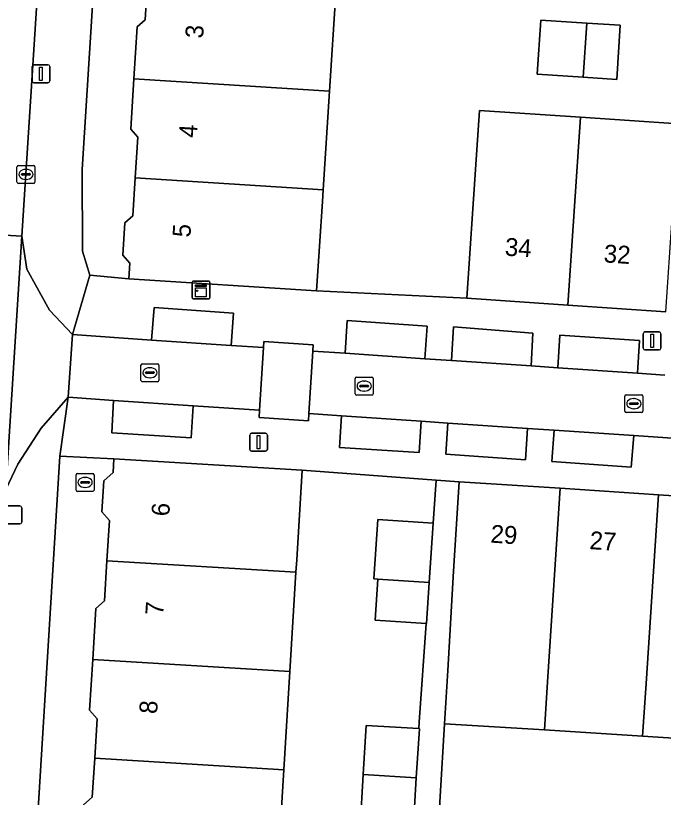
# Model space of a CAD drawing. Extents: x 159960 to 160866, y 382700 to 383354.
# Drawn here: x 160625.92 to 160662.11, y 382866.16 to 382909.82 of the extents above; entities that cross this region are included whole.
import ezdxf

# ---------------------------------------------------------------- set-up
doc = ezdxf.new("R2010")
doc.units = 0
for name, color, linetype in [('IMGEO_Brandkraan', 7, 'Continuous'), ('IMGEO_Erf', 7, 'Continuous'), ('IMGEO_Kast', 7, 'Continuous'), ('IMGEO_Kolk', 7, 'Continuous'), ('IMGEO_Lichtmast', 7, 'Continuous'), ('IMGEO_Muur', 7, 'Continuous'), ('IMGEO_Pand', 7, 'Continuous'), ('IMGEO_Pand_nummerreeks', 7, 'Continuous'), ('IMGEO_Parkeervlak_open', 7, 'Continuous'), ('IMGEO_Rijbaan_lokaal_open', 7, 'Continuous'), ('IMGEO_Voetpad_open', 7, 'Continuous')]:
    doc.layers.add(name, color=color, linetype=linetype)

msp = doc.modelspace()

# ---------------------------------------------------------------- linework, layer by layer
at = {"layer": 'IMGEO_Brandkraan'}
for p, q in [((160629.301, 382883.326), (160629.301, 382884.178)), ((160629.376, 382884.252), (160630.228, 382884.252)), ((160630.302, 382884.178), (160630.302, 382883.326)), ((160629.56, 382883.746), (160629.56, 382883.758)), ((160629.998, 382883.709), (160629.6, 382883.709)), ((160629.603, 382883.795), (160630.001, 382883.795)), ((160629.789, 382884.032), (160629.814, 382884.032)), ((160630.044, 382883.758), (160630.044, 382883.746)), ((160630.228, 382883.252), (160629.376, 382883.252)), ((160629.812, 382883.472), (160629.787, 382883.472))]:
    msp.add_line(p, q, dxfattribs=at)
for points in [[(160629.301, 382883.326), (160629.301, 382884.178)], [(160629.376, 382884.252), (160630.228, 382884.252)], [(160630.302, 382884.178), (160630.302, 382883.326)], [(160630.228, 382883.252), (160629.376, 382883.252)]]:
    msp.add_lwpolyline(points, dxfattribs=at)
for centre, radius, start, end in [((160629.378, 382884.176), 0.0765, 91.552, 178.448), ((160629.378, 382884.176), 0.0765, 91.552, 178.448), ((160630.226, 382884.176), 0.0765, 1.552, 88.448), ((160630.226, 382884.176), 0.0765, 1.552, 88.448), ((160629.6, 382883.755), 0.0403, 85.8775, 175.7526), ((160629.597, 382883.745), 0.0366, 178.938, 274.7102), ((160630.001, 382883.752), 0.043, 264.8664, 352.4533), ((160630.005, 382883.757), 0.0386, 1.7309, 96.639), ((160629.378, 382883.328), 0.0765, 181.552, 268.448), ((160629.378, 382883.328), 0.0765, 181.552, 268.448), ((160630.226, 382883.328), 0.0765, 271.552, 358.448), ((160630.226, 382883.328), 0.0765, 271.552, 358.448)]:
    msp.add_arc(centre, radius, start, end, dxfattribs=at)
for centre, major_axis, ratio, start_param, end_param in [((160629.788, 382883.752), (-0.387, 0.002), 0.722429, 4.712389, 7.853982), ((160629.813, 382883.752), (-0.39, 0.002), 0.717154, 1.570796, 4.712389)]:
    msp.add_ellipse(centre, major_axis=major_axis, ratio=ratio, start_param=start_param, end_param=end_param, dxfattribs=at)
at = {"layer": 'IMGEO_Erf'}
for points in [[(160633.291, 382911.751), (160633.428, 382913.899), (160633.066, 382914.629), (160633.234, 382917.271), (160633.423, 382920.245), (160633.881, 382920.648), (160634.024, 382922.904), (160631.021, 382923.095), (160629.632, 382901.237), (160629.66, 382896.669), (160630.064, 382895.319), (160632.249, 382895.122), (160632.305, 382895.993), (160631.909, 382896.442), (160632.024, 382898.255), (160632.464, 382898.643), (160632.599, 382900.764), (160632.744, 382903.038), (160632.351, 382903.483), (160632.529, 382906.284), (160632.714, 382909.194), (160633.153, 382909.58)], [(160659.502, 382906.259), (160657.622, 382906.382), (160655.064, 382906.55), (160655.263, 382909.573), (160657.826, 382909.404), (160659.7, 382909.281)]]:
    msp.add_lwpolyline(points, close=True, dxfattribs=at)
for points in [[(160662.789, 382921.078), (160644.513, 382922.238), (160644.152, 382916.581), (160646.134, 382916.456), (160645.787, 382910.963), (160643.801, 382911.088), (160643.45, 382905.594), (160643.099, 382900.1), (160643.057, 382899.445), (160642.738, 382894.455), (160651.124, 382894.038), (160651.461, 382899.027), (160651.833, 382904.524), (160657.47, 382904.142), (160662.957, 382903.771)], [(160629.722, 382865.746), (160630.203, 382866.17), (160630.338, 382868.361), (160630.474, 382870.554), (160630.056, 382871.028), (160630.232, 382873.871), (160630.408, 382876.713), (160630.885, 382877.134), (160631.024, 382879.382), (160631.163, 382881.632), (160630.741, 382882.11), (160630.849, 382883.85), (160631.368, 382884.308), (160631.416, 382885.078), (160628.385, 382885.22), (160623.291, 382802.488)], [(160645.161, 382864.502), (160645.341, 382867.437), (160645.51, 382870.181), (160648.445, 382870), (160648.467, 382870.364), (160648.854, 382875.872), (160646.008, 382876.058), (160646.159, 382878.349), (160645.93, 382878.364), (160646.148, 382881.674), (160649.247, 382881.47), (160649.416, 382883.887), (160641.936, 382884.428), (160641.628, 382879.438), (160641.584, 382878.731), (160641.243, 382873.193), (160640.905, 382867.71), (160640.566, 382862.218)], [(160688.231, 382862.889), (160688.73, 382870.716), (160683.091, 382871.086), (160677.602, 382871.446), (160677.408, 382868.499), (160671.903, 382868.86), (160666.431, 382869.219), (160660.946, 382869.579), (160655.464, 382869.938), (160649.881, 382870.278), (160649.387, 382862.149)]]:
    msp.add_lwpolyline(points, dxfattribs=at)
at = {"layer": 'IMGEO_Kast'}
for p, q in [((160635.778, 382894.071), (160635.778, 382894.912)), ((160635.778, 382894.912), (160635.778, 382894.071)), ((160635.853, 382894.996), (160636.694, 382894.996)), ((160636.694, 382894.996), (160635.853, 382894.996)), ((160636.778, 382894.921), (160636.778, 382894.08)), ((160636.778, 382894.08), (160636.778, 382894.921)), ((160636.703, 382893.996), (160635.862, 382893.996)), ((160635.862, 382893.996), (160636.703, 382893.996))]:
    msp.add_line(p, q, dxfattribs=at)
for points in [[(160635.973, 382894.786), (160636.573, 382894.786), (160636.573, 382894.701), (160635.973, 382894.701), (160635.973, 382894.786)], [(160635.973, 382894.611), (160636.573, 382894.611), (160636.573, 382894.122), (160635.973, 382894.122), (160635.973, 382894.611)]]:
    msp.add_lwpolyline(points, dxfattribs=at)
msp.add_circle((160636.057, 382894.46), 0.0377, dxfattribs=at)
for centre, start, end in [((160635.856, 382894.918), 92.4484, 184.2845), ((160635.856, 382894.918), 92.4484, 184.2845), ((160636.7, 382894.918), 2.4484, 94.2845), ((160636.7, 382894.918), 2.4484, 94.2845), ((160635.856, 382894.074), 182.4484, 274.2845), ((160635.856, 382894.074), 182.4484, 274.2845), ((160636.7, 382894.074), 272.4484, 4.2845), ((160636.7, 382894.074), 272.4484, 4.2845)]:
    msp.add_arc(centre, 0.0779, start, end, dxfattribs=at)
at = {"layer": 'IMGEO_Kolk'}
for p, q in [((160625.998, 382900.529), (160625.998, 382901.381)), ((160626.073, 382901.455), (160626.925, 382901.455)), ((160626.486, 382901.235), (160626.511, 382901.235)), ((160626.999, 382901.381), (160626.999, 382900.529)), ((160626.257, 382900.949), (160626.257, 382900.961)), ((160626.695, 382900.912), (160626.297, 382900.912)), ((160626.3, 382900.998), (160626.698, 382900.998)), ((160626.741, 382900.961), (160626.741, 382900.949)), ((160626.925, 382900.455), (160626.073, 382900.455)), ((160626.509, 382900.675), (160626.484, 382900.675)), ((160632.924, 382889.452), (160632.924, 382890.304)), ((160632.999, 382890.378), (160633.851, 382890.378)), ((160633.925, 382890.304), (160633.925, 382889.452)), ((160633.183, 382889.872), (160633.183, 382889.884)), ((160633.621, 382889.835), (160633.223, 382889.835)), ((160633.226, 382889.921), (160633.624, 382889.921)), ((160633.412, 382890.158), (160633.437, 382890.158)), ((160633.667, 382889.884), (160633.667, 382889.872)), ((160633.851, 382889.378), (160632.999, 382889.378)), ((160633.435, 382889.598), (160633.41, 382889.598)), ((160644.893, 382888.706), (160644.893, 382889.558)), ((160644.968, 382889.632), (160645.82, 382889.632)), ((160645.381, 382889.412), (160645.406, 382889.412)), ((160645.894, 382889.558), (160645.894, 382888.706)), ((160645.152, 382889.126), (160645.152, 382889.138)), ((160645.59, 382889.089), (160645.192, 382889.089)), ((160645.195, 382889.175), (160645.593, 382889.175)), ((160645.636, 382889.138), (160645.636, 382889.126)), ((160645.82, 382888.632), (160644.968, 382888.632)), ((160645.404, 382888.852), (160645.379, 382888.852)), ((160659.957, 382887.724), (160659.957, 382888.576)), ((160660.032, 382888.65), (160660.884, 382888.65)), ((160660.958, 382888.576), (160660.958, 382887.724)), ((160660.216, 382888.144), (160660.216, 382888.156)), ((160660.654, 382888.107), (160660.256, 382888.107)), ((160660.259, 382888.193), (160660.657, 382888.193)), ((160660.445, 382888.43), (160660.47, 382888.43)), ((160660.7, 382888.156), (160660.7, 382888.144)), ((160660.884, 382887.65), (160660.032, 382887.65)), ((160660.468, 382887.87), (160660.443, 382887.87))]:
    msp.add_line(p, q, dxfattribs=at)
for points in [[(160625.998, 382900.529), (160625.998, 382901.381)], [(160626.073, 382901.455), (160626.925, 382901.455)], [(160626.999, 382901.381), (160626.999, 382900.529)], [(160626.925, 382900.455), (160626.073, 382900.455)], [(160632.924, 382889.452), (160632.924, 382890.304)], [(160632.999, 382890.378), (160633.851, 382890.378)], [(160633.925, 382890.304), (160633.925, 382889.452)], [(160633.851, 382889.378), (160632.999, 382889.378)], [(160644.893, 382888.706), (160644.893, 382889.558)], [(160644.968, 382889.632), (160645.82, 382889.632)], [(160645.894, 382889.558), (160645.894, 382888.706)], [(160645.82, 382888.632), (160644.968, 382888.632)], [(160659.957, 382887.724), (160659.957, 382888.576)], [(160660.032, 382888.65), (160660.884, 382888.65)], [(160660.958, 382888.576), (160660.958, 382887.724)], [(160660.884, 382887.65), (160660.032, 382887.65)]]:
    msp.add_lwpolyline(points, dxfattribs=at)
for centre, radius, start, end in [((160626.075, 382901.379), 0.0765, 91.552, 178.448), ((160626.075, 382901.379), 0.0765, 91.552, 178.448), ((160626.923, 382901.379), 0.0765, 1.552, 88.448), ((160626.923, 382901.379), 0.0765, 1.552, 88.448), ((160626.297, 382900.958), 0.0403, 85.8775, 175.7526), ((160626.294, 382900.948), 0.0366, 178.938, 274.7102), ((160626.698, 382900.955), 0.043, 264.8664, 352.4533), ((160626.702, 382900.96), 0.0386, 1.7309, 96.639), ((160626.075, 382900.531), 0.0765, 181.552, 268.448), ((160626.075, 382900.531), 0.0765, 181.552, 268.448), ((160626.923, 382900.531), 0.0765, 271.552, 358.448), ((160626.923, 382900.531), 0.0765, 271.552, 358.448), ((160633.001, 382890.302), 0.0765, 91.552, 178.448), ((160633.001, 382890.302), 0.0765, 91.552, 178.448), ((160633.849, 382890.302), 0.0765, 1.552, 88.448), ((160633.849, 382890.302), 0.0765, 1.552, 88.448), ((160633.223, 382889.881), 0.0403, 85.8775, 175.7526), ((160633.22, 382889.871), 0.0366, 178.938, 274.7102), ((160633.624, 382889.878), 0.043, 264.8664, 352.4533), ((160633.628, 382889.883), 0.0386, 1.7309, 96.639), ((160633.001, 382889.454), 0.0765, 181.552, 268.448), ((160633.001, 382889.454), 0.0765, 181.552, 268.448), ((160633.849, 382889.454), 0.0765, 271.552, 358.448), ((160633.849, 382889.454), 0.0765, 271.552, 358.448), ((160644.97, 382889.556), 0.0765, 91.552, 178.448), ((160644.97, 382889.556), 0.0765, 91.552, 178.448), ((160645.818, 382889.556), 0.0765, 1.552, 88.448), ((160645.818, 382889.556), 0.0765, 1.552, 88.448), ((160645.192, 382889.135), 0.0403, 85.8775, 175.7526), ((160645.189, 382889.125), 0.0366, 178.938, 274.7102), ((160645.593, 382889.132), 0.043, 264.8664, 352.4533), ((160645.597, 382889.137), 0.0386, 1.7309, 96.639), ((160644.97, 382888.708), 0.0765, 181.552, 268.448), ((160644.97, 382888.708), 0.0765, 181.552, 268.448), ((160645.818, 382888.708), 0.0765, 271.552, 358.448), ((160645.818, 382888.708), 0.0765, 271.552, 358.448), ((160660.034, 382888.574), 0.0765, 91.552, 178.448), ((160660.034, 382888.574), 0.0765, 91.552, 178.448), ((160660.882, 382888.574), 0.0765, 1.552, 88.448), ((160660.882, 382888.574), 0.0765, 1.552, 88.448), ((160660.256, 382888.153), 0.0403, 85.8775, 175.7526), ((160660.253, 382888.143), 0.0366, 178.938, 274.7102), ((160660.657, 382888.15), 0.043, 264.8664, 352.4533), ((160660.661, 382888.155), 0.0386, 1.7309, 96.639), ((160660.034, 382887.726), 0.0765, 181.552, 268.448), ((160660.034, 382887.726), 0.0765, 181.552, 268.448), ((160660.882, 382887.726), 0.0765, 271.552, 358.448), ((160660.882, 382887.726), 0.0765, 271.552, 358.448)]:
    msp.add_arc(centre, radius, start, end, dxfattribs=at)
for centre, major_axis, ratio, start_param, end_param in [((160626.485, 382900.955), (-0.387, 0.002), 0.722429, 4.712389, 7.853982), ((160626.51, 382900.955), (-0.39, 0.002), 0.717154, 1.570796, 4.712389), ((160633.411, 382889.878), (-0.387, 0.002), 0.722429, 4.712389, 7.853982), ((160633.436, 382889.878), (-0.39, 0.002), 0.717154, 1.570796, 4.712389), ((160645.38, 382889.132), (-0.387, 0.002), 0.722429, 4.712389, 7.853982), ((160645.405, 382889.132), (-0.39, 0.002), 0.717154, 1.570796, 4.712389), ((160660.444, 382888.15), (-0.387, 0.002), 0.722429, 4.712389, 7.853982), ((160660.469, 382888.15), (-0.39, 0.002), 0.717154, 1.570796, 4.712389)]:
    msp.add_ellipse(centre, major_axis=major_axis, ratio=ratio, start_param=start_param, end_param=end_param, dxfattribs=at)
at = {"layer": 'IMGEO_Lichtmast'}
for p, q in [((160626.84, 382906.177), (160626.84, 382906.977)), ((160626.84, 382906.977), (160626.84, 382906.177)), ((160626.94, 382907.077), (160627.73, 382907.077)), ((160627.73, 382907.077), (160626.94, 382907.077)), ((160627.83, 382906.977), (160627.83, 382906.177)), ((160627.83, 382906.177), (160627.83, 382906.977)), ((160627.73, 382906.077), (160626.94, 382906.077)), ((160626.94, 382906.077), (160627.73, 382906.077)), ((160660.979, 382891.254), (160660.979, 382892.054)), ((160660.979, 382892.054), (160660.979, 382891.254)), ((160661.079, 382892.154), (160661.869, 382892.154)), ((160661.869, 382892.154), (160661.079, 382892.154)), ((160661.969, 382892.054), (160661.969, 382891.254)), ((160661.969, 382891.254), (160661.969, 382892.054)), ((160661.869, 382891.154), (160661.079, 382891.154)), ((160661.079, 382891.154), (160661.869, 382891.154)), ((160638.999, 382885.599), (160638.999, 382886.399)), ((160638.999, 382886.399), (160638.999, 382885.599)), ((160639.099, 382886.499), (160639.889, 382886.499)), ((160639.889, 382886.499), (160639.099, 382886.499)), ((160639.989, 382886.399), (160639.989, 382885.599)), ((160639.989, 382885.599), (160639.989, 382886.399)), ((160639.889, 382885.499), (160639.099, 382885.499)), ((160639.099, 382885.499), (160639.889, 382885.499)), ((160625.375, 382882.436), (160626.165, 382882.436)), ((160626.165, 382882.436), (160625.375, 382882.436)), ((160626.265, 382882.336), (160626.265, 382881.536)), ((160626.265, 382881.536), (160626.265, 382882.336)), ((160626.165, 382881.436), (160625.375, 382881.436)), ((160625.375, 382881.436), (160626.165, 382881.436))]:
    msp.add_line(p, q, dxfattribs=at)
for points in [[(160627.26, 382906.952), (160627.41, 382906.952), (160627.41, 382906.202), (160627.26, 382906.202), (160627.26, 382906.952)], [(160661.399, 382892.029), (160661.549, 382892.029), (160661.549, 382891.279), (160661.399, 382891.279), (160661.399, 382892.029)], [(160639.419, 382886.374), (160639.569, 382886.374), (160639.569, 382885.624), (160639.419, 382885.624), (160639.419, 382886.374)]]:
    msp.add_lwpolyline(points, dxfattribs=at)
for centre, start, end in [((160626.94, 382906.977), 90, 180), ((160626.94, 382906.977), 90, 180), ((160627.73, 382906.977), 0, 90), ((160627.73, 382906.977), 360, 90), ((160626.94, 382906.177), 180, 270), ((160626.94, 382906.177), 180, 270), ((160627.73, 382906.177), 270, 0), ((160627.73, 382906.177), 270, 0), ((160661.079, 382892.054), 90, 180), ((160661.079, 382892.054), 90, 180), ((160661.869, 382892.054), 0, 90), ((160661.869, 382892.054), 360, 90), ((160661.079, 382891.254), 180, 270), ((160661.079, 382891.254), 180, 270), ((160661.869, 382891.254), 270, 0), ((160661.869, 382891.254), 270, 0), ((160639.099, 382886.399), 90, 180), ((160639.099, 382886.399), 90, 180), ((160639.889, 382886.399), 0, 90), ((160639.889, 382886.399), 360, 90), ((160639.099, 382885.599), 180, 270), ((160639.099, 382885.599), 180, 270), ((160639.889, 382885.599), 270, 0), ((160639.889, 382885.599), 270, 0), ((160626.165, 382882.336), 0, 90), ((160626.165, 382882.336), 360, 90), ((160626.165, 382881.536), 270, 0), ((160626.165, 382881.536), 270, 0)]:
    msp.add_arc(centre, 0.1, start, end, dxfattribs=at)
at = {"layer": 'IMGEO_Muur'}
for points in [[(160642.738, 382894.455), (160651.124, 382894.038)], [(160641.936, 382884.428), (160649.416, 382883.887)]]:
    msp.add_lwpolyline(points, dxfattribs=at)
at = {"layer": 'IMGEO_Pand'}
for points in [[(160632.529, 382906.284), (160643.45, 382905.594), (160643.801, 382911.088), (160633.291, 382911.751), (160633.153, 382909.58), (160632.714, 382909.194)], [(160657.826, 382909.404), (160655.263, 382909.573), (160655.064, 382906.55), (160657.622, 382906.382)], [(160657.826, 382909.404), (160657.622, 382906.382), (160659.502, 382906.259), (160659.7, 382909.281)], [(160632.599, 382900.764), (160643.099, 382900.1), (160643.45, 382905.594), (160632.529, 382906.284), (160632.351, 382903.483), (160632.744, 382903.038)], [(160656.761, 382893.656), (160657.47, 382904.142), (160651.833, 382904.524), (160651.461, 382899.027), (160651.124, 382894.038)], [(160656.761, 382893.656), (160662.248, 382893.285), (160662.957, 382903.771), (160657.47, 382904.142)], [(160632.599, 382900.764), (160632.464, 382898.643), (160632.024, 382898.255), (160631.909, 382896.442), (160632.305, 382895.993), (160632.249, 382895.122), (160642.738, 382894.455), (160643.057, 382899.445), (160643.099, 382900.1)], [(160641.584, 382878.731), (160641.628, 382879.438), (160641.936, 382884.428), (160631.416, 382885.078), (160631.368, 382884.308), (160630.849, 382883.85), (160630.741, 382882.11), (160631.163, 382881.632), (160631.024, 382879.382)], [(160656.342, 382883.424), (160650.704, 382883.794), (160650.376, 382878.805), (160650.062, 382873.254), (160649.881, 382870.278), (160655.464, 382869.938), (160655.651, 382872.887)], [(160661.83, 382883.064), (160656.342, 382883.424), (160655.651, 382872.887), (160655.464, 382869.938), (160660.946, 382869.579), (160661.139, 382872.527)], [(160661.83, 382883.064), (160661.139, 382872.527), (160660.946, 382869.579), (160666.431, 382869.219), (160667.318, 382882.704)], [(160649.247, 382881.47), (160646.148, 382881.674), (160645.93, 382878.364), (160646.159, 382878.349), (160649.03, 382878.161)], [(160641.584, 382878.731), (160631.024, 382879.382), (160630.885, 382877.134), (160630.408, 382876.713), (160630.232, 382873.871), (160641.243, 382873.193)], [(160649.03, 382878.161), (160646.159, 382878.349), (160646.008, 382876.058), (160648.854, 382875.872), (160648.879, 382875.87)], [(160640.905, 382867.71), (160641.243, 382873.193), (160630.232, 382873.871), (160630.056, 382871.028), (160630.474, 382870.554), (160630.338, 382868.361)], [(160648.445, 382870), (160645.51, 382870.181), (160645.341, 382867.437), (160648.306, 382867.254), (160648.475, 382869.998)], [(160640.905, 382867.71), (160630.338, 382868.361), (160630.203, 382866.17), (160629.722, 382865.746), (160629.545, 382862.897), (160640.566, 382862.218)], [(160648.306, 382867.254), (160645.341, 382867.437), (160645.161, 382864.502), (160648.1, 382864.322), (160648.125, 382864.32)]]:
    msp.add_lwpolyline(points, close=True, dxfattribs=at)
at = {"layer": 'IMGEO_Parkeervlak_open'}
for points in [[(160633.52, 382891.705), (160637.968, 382891.401), (160638.086, 382893.211), (160633.652, 382893.528)], [(160648.774, 382890.661), (160648.903, 382892.479), (160644.445, 382892.802), (160644.332, 382890.965)], [(160654.718, 382890.255), (160654.819, 382892.082), (160650.387, 382892.437), (160650.262, 382890.56)], [(160660.669, 382889.848), (160660.766, 382891.686), (160656.315, 382891.98), (160656.207, 382890.153)], [(160635.843, 382888.033), (160631.395, 382888.334), (160631.289, 382886.53), (160635.727, 382886.242)], [(160648.585, 382887.17), (160644.125, 382887.471), (160644.007, 382885.704), (160648.458, 382885.427)], [(160650.064, 382887.069), (160649.962, 382885.323), (160654.397, 382885.016), (160654.523, 382886.768)], [(160660.45, 382886.366), (160656.004, 382886.667), (160655.88, 382884.916), (160660.315, 382884.611)]]:
    msp.add_lwpolyline(points, close=True, dxfattribs=at)
at = {"layer": 'IMGEO_Rijbaan_lokaal_open'}
for points in [[(160622.223, 382927.014), (160622.033, 382924.072), (160621.889, 382921.834), (160620.803, 382905.445), (160620.301, 382897.852), (160626.271, 382897.504), (160627.974, 382924.146)], [(160662.19, 382889.744), (160660.669, 382889.848), (160656.207, 382890.153), (160654.718, 382890.255), (160650.262, 382890.56), (160648.774, 382890.661), (160644.332, 382890.965), (160642.524, 382891.089), (160642.3, 382887.595), (160644.125, 382887.471), (160648.585, 382887.17), (160650.064, 382887.069), (160654.523, 382886.768), (160656.004, 382886.667), (160660.45, 382886.366), (160663.411, 382886.166)]]:
    msp.add_lwpolyline(points, dxfattribs=at)
for points in [[(160619.367, 382883.758), (160625.366, 382883.36), (160626.271, 382897.504), (160620.301, 382897.852)], [(160633.52, 382891.705), (160629.094, 382892.008), (160628.85, 382888.506), (160631.395, 382888.334), (160635.843, 382888.033), (160639.547, 382887.782), (160639.771, 382891.278), (160637.968, 382891.401)], [(160639.547, 382887.782), (160639.521, 382887.383), (160642.274, 382887.196), (160642.3, 382887.595), (160642.524, 382891.089), (160642.545, 382891.428), (160639.792, 382891.617), (160639.771, 382891.278)]]:
    msp.add_lwpolyline(points, close=True, dxfattribs=at)
at = {"layer": 'IMGEO_Voetpad_open'}
for points in [[(160628.307, 382929.353), (160628.245, 382928.379), (160629.283, 382928.313), (160629.012, 382924.08), (160627.974, 382924.146), (160626.271, 382897.504), (160626.548, 382895.653), (160627.821, 382893.365), (160629.094, 382892.008), (160630.064, 382895.319), (160629.66, 382896.669), (160629.632, 382901.237), (160631.021, 382923.095), (160631.092, 382924.213), (160632.403, 382944.83)], [(160662.248, 382893.285), (160656.761, 382893.656), (160651.124, 382894.038), (160642.738, 382894.455), (160632.249, 382895.122), (160630.064, 382895.319), (160629.094, 382892.008), (160633.52, 382891.705), (160633.652, 382893.528), (160638.086, 382893.211), (160637.968, 382891.401), (160639.771, 382891.278), (160639.792, 382891.617), (160642.545, 382891.428), (160642.524, 382891.089), (160644.332, 382890.965), (160644.445, 382892.802), (160648.903, 382892.479), (160648.774, 382890.661), (160650.262, 382890.56), (160650.387, 382892.437), (160654.819, 382892.082), (160654.718, 382890.255), (160656.207, 382890.153), (160656.315, 382891.98), (160660.766, 382891.686), (160660.669, 382889.848), (160662.19, 382889.744)], [(160628.385, 382885.22), (160628.85, 382888.506), (160627.357, 382886.776), (160626.042, 382884.779), (160625.366, 382883.36), (160623.034, 382846.889), (160622.673, 382841.238), (160620.296, 382804.062), (160621.334, 382803.996), (160621.189, 382801.718), (160619.056, 382801.85), (160618.906, 382799.771)], [(160663.411, 382886.166), (160660.45, 382886.366), (160660.315, 382884.611), (160655.88, 382884.916), (160656.004, 382886.667), (160654.523, 382886.768), (160654.397, 382885.016), (160649.962, 382885.323), (160650.064, 382887.069), (160648.585, 382887.17), (160648.458, 382885.427), (160644.007, 382885.704), (160644.125, 382887.471), (160642.3, 382887.595), (160642.274, 382887.196), (160639.521, 382887.383), (160639.547, 382887.782), (160635.843, 382888.033), (160635.727, 382886.242), (160631.289, 382886.53), (160631.395, 382888.334), (160628.85, 382888.506), (160628.385, 382885.22), (160631.416, 382885.078), (160641.936, 382884.428), (160649.416, 382883.887), (160650.704, 382883.794), (160656.342, 382883.424), (160661.83, 382883.064), (160667.318, 382882.704)], [(160621.384, 382777.881), (160621.836, 382784.639), (160619.512, 382784.796), (160619.597, 382786.614), (160621.956, 382786.436), (160622.253, 382790.875), (160623.291, 382802.488), (160628.385, 382885.22)], [(160649.387, 382862.149), (160649.881, 382870.278), (160650.062, 382873.254), (160650.376, 382878.805), (160650.704, 382883.794), (160649.416, 382883.887), (160649.247, 382881.47), (160649.03, 382878.161), (160648.879, 382875.87), (160648.854, 382875.872), (160648.467, 382870.364), (160648.445, 382870), (160648.475, 382869.998), (160648.306, 382867.254), (160648.125, 382864.32)]]:
    msp.add_lwpolyline(points, dxfattribs=at)
msp.add_lwpolyline([(160629.094, 382892.008), (160627.821, 382893.365), (160626.548, 382895.653), (160626.271, 382897.504), (160625.366, 382883.36), (160626.042, 382884.779), (160627.357, 382886.776), (160628.85, 382888.506)], close=True, dxfattribs=at)

# ---------------------------------------------------------------- texts
at = {"layer": 'IMGEO_Pand_nummerreeks'}
for s, rotation, p in [('3', 86.3443, (160636.392, 382908.529)), ('4', 86.3443, (160636.037, 382902.973)), ('5', 86.3443, (160635.682, 382897.416)), ('34', 356.1273, (160653.232, 382896.421)), ('32', 356.1273, (160658.754, 382896.047)), ('6', 86.4712, (160634.503, 382881.841)), ('29', 356.2451, (160652.431, 382880.393)), ('27', 356.2471, (160657.962, 382880.031)), ('7', 86.4712, (160634.163, 382876.32)), ('8', 86.4712, (160633.822, 382870.803))]:
    msp.add_text(s, height=1, rotation=rotation, dxfattribs=at).set_placement(p)

doc.saveas('drawing.dxf')
